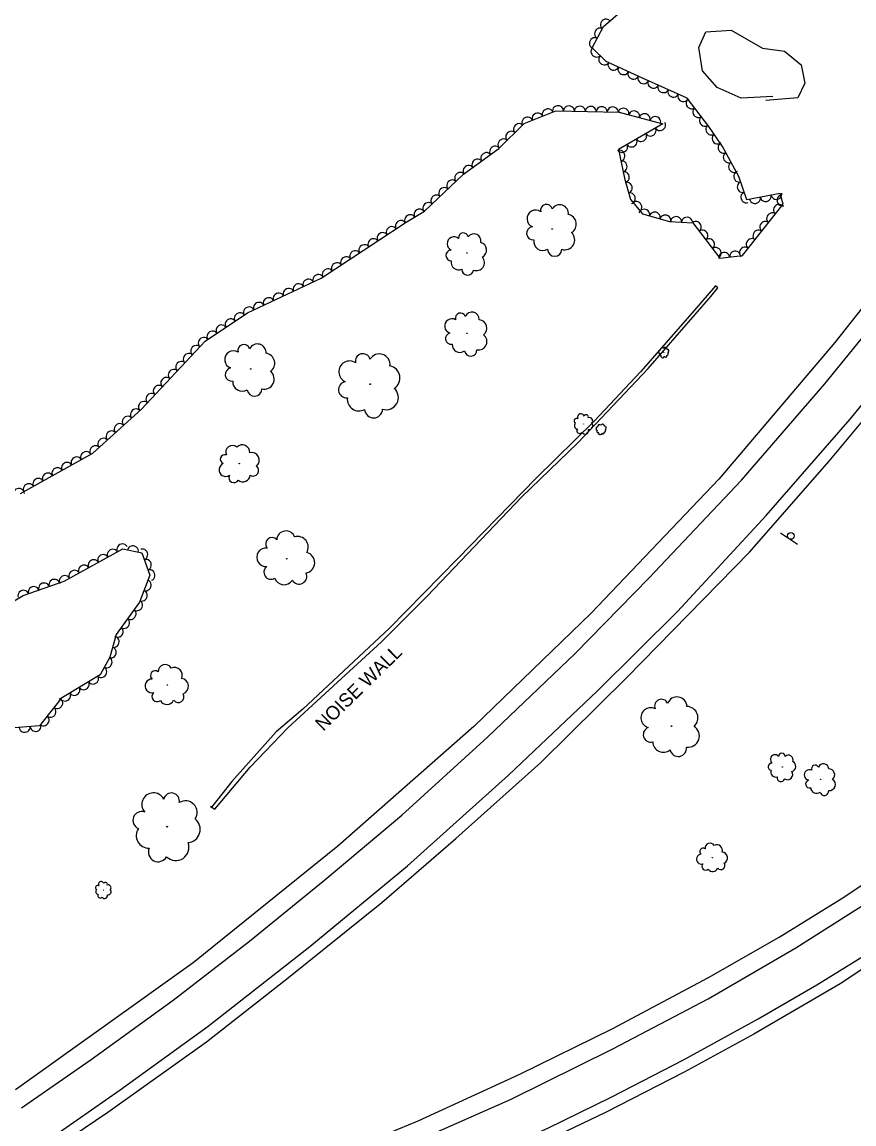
# Model space of a CAD drawing. Extents: x 1722896 to 1754269, y 648279 to 666297.
# Drawn here: x 1752901.2 to 1753205, y 653605.1 to 654007.6 of the extents above; entities that cross this region are included whole.
import ezdxf

# ---------------------------------------------------------------- set-up
doc = ezdxf.new("R2010")
doc.units = 0
for name, color, linetype in [('DESIGN - PUBLIC HEARING - Shapes', 7, 'Continuous'), ('DESIGN - SCRATCH - User 1', 7, 'Continuous'), ('SURVEY - CENTERLINE - Preliminary Text', 7, 'Continuous'), ('SURVEY - VEGETATION - Features with Text', 7, 'Continuous')]:
    doc.layers.add(name, color=color, linetype=linetype)

msp = doc.modelspace()

# ---------------------------------------------------------------- linework, layer by layer
at = {"layer": 'DESIGN - PUBLIC HEARING - Shapes'}
msp.add_line((1753184.41, 653816.8), (1753178.16, 653820.95), dxfattribs=at)
msp.add_circle((1753181.95, 653819.91), 1.25, dxfattribs=at)
at = {"layer": 'DESIGN - SCRATCH - User 1'}
for points in [[(1753155.32, 653910.53), (1753154.44, 653911.23), (1753146.72, 653902.4), (1753126.99, 653879.8), (1753110.24, 653862), (1753088.99, 653841.01), (1753060.21, 653811.58), (1753035.41, 653786.15), (1753003.77, 653756.57), (1752993.96, 653748.26), (1752977.85, 653730.18), (1752970.54, 653720.95), (1752970, 653721)], [(1752970, 653721), (1752971.59, 653720.01), (1752984.54, 653735.38), (1752998.27, 653749.81), (1753016.35, 653766.47), (1753032.41, 653781.26), (1753049.08, 653797.84), (1753083.57, 653834.03), (1753104.2, 653853.93), (1753129.84, 653881.03), (1753152.78, 653907.37), (1753155.32, 653910.53)]]:
    msp.add_lwpolyline(points, dxfattribs=at)
at = {"layer": 'SURVEY - CENTERLINE - Preliminary Text'}
for points in [[(1753482.67, 654413.9), (1753458.55, 654352.07), (1753439.2, 654303.21), (1753416.52, 654247.72), (1753396.87, 654204.26), (1753372.73, 654155.19), (1753344.59, 654103.76), (1753315.58, 654053.52), (1753282.87, 654002.69), (1753240.69, 653944.6), (1753198.01, 653890.57), (1753155.7, 653840.66), (1753109.05, 653791.69), (1753066.22, 653750.25), (1753016.49, 653706.56), (1752963.73, 653663.88), (1752898.79, 653617.49)], [(1752906.22, 653591.6), (1752932.52, 653609.33), (1752968.55, 653635.12), (1752998.47, 653658.53), (1753032.52, 653686), (1753059.61, 653709.29), (1753090.61, 653737.15), (1753122.06, 653768.23), (1753166.8, 653813.93), (1753195.95, 653847.18), (1753228.18, 653885.9), (1753252.83, 653917.34), (1753282.57, 653957.87), (1753313.52, 654001.75), (1753339.51, 654041.6), (1753373.68, 654100.76), (1753411.06, 654174.03), (1753429.35, 654212.72), (1753446.57, 654253.07), (1753460.03, 654284.47), (1753483.01, 654342.82), (1753497.82, 654380.67), (1753509.22, 654410.98)], [(1752905.56, 653595.56), (1752937.04, 653617.49), (1752969.14, 653640.75), (1753006.3, 653669.92), (1753041.94, 653699.41), (1753078.83, 653732.51), (1753111.29, 653763.35), (1753140.51, 653792.34), (1753172.94, 653827.31), (1753203.62, 653862.61), (1753227.72, 653892), (1753247.42, 653917.04), (1753268.32, 653944.58), (1753290.25, 653975.8), (1753311.88, 654006.91), (1753329.79, 654035.15)], [(1752901.04, 653610.99), (1752926.47, 653628.56), (1752956.37, 653650.25), (1752984.21, 653671.83), (1753011.71, 653694.19), (1753039.87, 653717.91), (1753071.22, 653746.43), (1753103.17, 653776.95), (1753130.12, 653804.42), (1753163.89, 653840.22), (1753194.36, 653875.43), (1753224.12, 653912.05), (1753254.59, 653951.99), (1753280.72, 653988.23), (1753306.49, 654026.98)], [(1752918.41, 653547.92), (1752958.46, 653563.56), (1753004.48, 653581.64), (1753045.32, 653598.88), (1753079.85, 653614.17), (1753116.9, 653632.45), (1753151.8, 653650.82), (1753183.79, 653669.36), (1753217.1, 653690.62), (1753252.34, 653715.57), (1753287.08, 653743), (1753325.17, 653776.39), (1753355.31, 653805.37), (1753382.08, 653833.88), (1753411.42, 653868.19), (1753437.93, 653903.19), (1753463.52, 653941.2)], [(1752921.9, 653535.19), (1752954.25, 653547.52), (1752994.51, 653562.99), (1753033.16, 653578.12), (1753067.02, 653592), (1753093.25, 653603.56), (1753116.3, 653614.85), (1753143.05, 653628.56), (1753170.06, 653643.46), (1753191.4, 653655.9), (1753214.68, 653670.29), (1753239.15, 653687.02), (1753264.79, 653706.03), (1753293.19, 653728.08), (1753321.22, 653751.99), (1753348.89, 653777.43), (1753377.96, 653807.09), (1753403.08, 653834.81), (1753431.09, 653868.14), (1753449.22, 653891.7), (1753463.63, 653911.61)], [(1753448.79, 653885.02), (1753431.63, 653865.07), (1753404.89, 653832.65), (1753380.08, 653806.12), (1753348.93, 653772.74), (1753312.03, 653739.21), (1753276.2, 653709.73), (1753241.75, 653683.9), (1753199.94, 653656.28), (1753168.42, 653637.83), (1753143.02, 653624.01), (1753114.25, 653609.26), (1753083.69, 653594.58)], [(1752916.49, 653553.91), (1752963.72, 653572.2), (1753014.05, 653593.02), (1753045.82, 653606.21), (1753082.96, 653623.23), (1753116.64, 653639.78), (1753151.88, 653658.58), (1753177.69, 653673.36), (1753201.25, 653687.87), (1753228.53, 653706.2), (1753253.45, 653724.63), (1753278.42, 653744.14), (1753305.48, 653767.16), (1753329.68, 653789.75), (1753363.83, 653823.41), (1753378.83, 653840.01), (1753397.22, 653861.21)]]:
    msp.add_lwpolyline(points, dxfattribs=at)
at = {"layer": 'SURVEY - VEGETATION - Features with Text'}
for points in [[(1752900.58, 653835.37), (1752927.01, 653850.16), (1752944.81, 653866.26), (1752968.04, 653891.09), (1752983.49, 653901.39), (1753010.44, 653914.01), (1753041.43, 653934.47), (1753048.19, 653938.52), (1753062.46, 653952.02), (1753075.28, 653961.38), (1753084.58, 653970.55), (1753096.11, 653975.21), (1753119.31, 653974.69), (1753135.22, 653970.48), (1753118.95, 653961.08), (1753121.15, 653950.65), (1753123.36, 653942.77), (1753127.76, 653937.56), (1753137.63, 653934.83), (1753146.2, 653934.32), (1753156.06, 653921.37), (1753164.25, 653922.39), (1753179.17, 653941.15), (1753178.05, 653944.99), (1753165.88, 653942.66), (1753162.97, 653951.24), (1753157.04, 653962.16), (1753152.05, 653969.49), (1753144.11, 653979.85), (1753127.78, 653987.15), (1753114.49, 653993.17), (1753109.42, 653998.25), (1753113.55, 654006.06), (1753123.27, 654014.36)], [(1753175.32, 653980.46), (1753163.77, 653979.79), (1753155.06, 653983.7), (1753149.63, 653989.85), (1753148.34, 653998.34), (1753150.91, 654004.04), (1753160.15, 654004.7), (1753171.66, 653998.14), (1753179.58, 653997.02), (1753185.78, 653992.03), (1753187.08, 653985.35), (1753184.5, 653980.01), (1753172.82, 653978.95)], [(1752915.38, 653760.32), (1752907.55, 653750.48), (1752896.9, 653749.6), (1752885.58, 653754.44), (1752882.27, 653762.82), (1752877.82, 653784.11), (1752901.6, 653798.11), (1752916.55, 653803.39), (1752937.98, 653815.16), (1752944.98, 653813.71), (1752947.85, 653805.56), (1752944.13, 653795.73), (1752935.53, 653783.93), (1752933.21, 653775.58), (1752929.68, 653769.2), (1752914.71, 653760.14)]]:
    msp.add_lwpolyline(points, dxfattribs=at)
for centre, radius in [((1753094.8, 653932.03), 0.111), ((1753063.64, 653923.23), 0.0894), ((1753063.64, 653893.9), 0.0941), ((1753135.52, 653886.95), 0.022), ((1752984.71, 653880.9), 0.112), ((1753028.33, 653875.35), 0.137), ((1753106.24, 653860.8), 0.0423), ((1753112.65, 653858.88), 0.022), ((1752980.51, 653846.34), 0.0851), ((1752997.84, 653811.58), 0.118), ((1752954.29, 653765.45), 0.0878), ((1753138.38, 653750.44), 0.127), ((1753178.84, 653735.48), 0.0597), ((1753192.83, 653730.99), 0.0677), ((1752954.17, 653713.69), 0.148), ((1753153.31, 653702.36), 0.0629), ((1752930.88, 653690.47), 0.0353)]:
    msp.add_circle(centre, radius, dxfattribs=at)
for centre, radius, start, end in [((1753088.75, 653935.77), 3.16, 54.3879, 247.8076), ((1753092.71, 653938.83), 2.18, 14.3672, 193.1129), ((1753097.53, 653937.74), 3.17, 352.2511, 149.04), ((1753099.97, 653933.78), 3.61, 301.3038, 78.828), ((1753058.99, 653926.61), 2.56, 50.0684, 243.4881), ((1753062.37, 653928.84), 1.76, 10.0478, 188.7934), ((1753066.2, 653927.67), 2.56, 347.9316, 144.7205), ((1753087.85, 653930.45), 2.41, 97.0066, 274.3257), ((1753099.45, 653928.03), 3.59, 252.1996, 48.0381), ((1753067.92, 653924.33), 2.92, 296.9844, 74.5086), ((1753091.41, 653927.59), 3.41, 172.2936, 299.1393), ((1753057.94, 653922.38), 1.95, 92.6871, 270.0063), ((1753067.15, 653919.72), 2.9, 247.8802, 43.7187), ((1753095.71, 653924.73), 2.65, 182.4525, 357.4528), ((1753060.64, 653919.86), 2.76, 167.9742, 294.8198), ((1753063.93, 653917.29), 2.14, 178.1331, 353.1334), ((1753061.29, 653899.48), 1.85, 20.0827, 198.8283), ((1753065.47, 653898.97), 2.7, 357.9665, 154.7555), ((1753058.2, 653896.55), 2.69, 60.1034, 253.5231), ((1753067.88, 653895.82), 3.07, 307.0193, 84.5435), ((1753057.88, 653891.97), 2.05, 102.722, 280.0412), ((1753067.92, 653890.9), 3.05, 257.9151, 53.7536), ((1752982.17, 653887.63), 2.2, 17.9333, 196.6789), ((1752987.11, 653886.83), 3.2, 355.8171, 152.6061), ((1753061.14, 653889.85), 2.9, 178.0091, 304.8548), ((1753136.04, 653888.05), 0.714, 357.5753, 153.4137), ((1752978.37, 653884.29), 3.2, 57.954, 251.3737), ((1752989.82, 653882.99), 3.65, 304.8699, 82.3941), ((1753025.64, 653883.76), 2.7, 15.022, 193.7676), ((1753031.64, 653882.47), 3.93, 352.9058, 149.6947), ((1753065.03, 653887.79), 2.25, 188.168, 3.1683), ((1753134.28, 653887.17), 0.631, 97.6267, 254.4156), ((1753134.33, 653886.19), 0.433, 119.7428, 298.4885), ((1753134.91, 653887.85), 0.719, 46.6794, 184.2037), ((1753135.12, 653885.59), 0.629, 159.7635, 353.1832), ((1753136.19, 653885.7), 0.479, 202.3822, 19.7013), ((1753136.55, 653886.53), 0.679, 277.6692, 44.5149), ((1753136.87, 653887.51), 0.527, 287.8282, 102.8284), ((1752977.8, 653878.87), 2.43, 100.5727, 277.8918), ((1753020.78, 653879.9), 3.92, 55.0426, 248.4623), ((1753034.72, 653877.59), 4.48, 301.9585, 79.4828), ((1752989.65, 653877.15), 3.63, 255.7657, 51.6042), ((1752981.57, 653876.21), 3.45, 175.8597, 302.7054), ((1752986.09, 653873.59), 2.67, 186.0186, 1.0189), ((1753019.73, 653873.29), 2.98, 97.6613, 274.9805), ((1753034.16, 653870.45), 4.45, 252.8544, 48.6929), ((1753024.19, 653869.8), 4.23, 172.9484, 299.794), ((1753029.57, 653866.31), 3.28, 183.1073, 358.1075), ((1753105.26, 653863.34), 1.21, 17.1746, 210.5943), ((1753103.76, 653861.93), 0.921, 59.7933, 237.1124), ((1753104.18, 653860.23), 1.3, 135.0803, 261.926), ((1753107.18, 653863.36), 0.832, 337.1539, 155.8996), ((1753108.39, 653861.91), 1.21, 315.0378, 111.8267), ((1753108.22, 653860.14), 1.38, 264.0905, 41.6147), ((1753113.18, 653859.99), 0.714, 357.5753, 153.4137), ((1753104.83, 653858.36), 1.01, 145.2392, 320.2395), ((1753106.73, 653858.5), 1.37, 214.9863, 10.8248), ((1753111.41, 653859.1), 0.631, 97.6267, 254.4156), ((1753111.46, 653858.12), 0.433, 119.7428, 298.4885), ((1753112.05, 653859.78), 0.719, 46.6794, 184.2037), ((1753112.26, 653857.52), 0.629, 159.7635, 353.1832), ((1753113.32, 653857.63), 0.479, 202.3822, 19.7013), ((1753113.68, 653858.46), 0.679, 277.6692, 44.5149), ((1753114.01, 653859.44), 0.527, 287.8282, 102.8284), ((1752978.02, 653850.52), 2.44, 48.5584, 205.3473), ((1752981.6, 653850.39), 2.78, 357.6111, 135.1354), ((1752975.26, 653847.9), 1.67, 70.6746, 249.4202), ((1752985.06, 653847.6), 2.76, 308.507, 104.3455), ((1752975.54, 653844.06), 2.43, 110.6952, 304.1149), ((1752985.57, 653843.8), 2.04, 238.7599, 53.7601), ((1752978.55, 653841.21), 1.85, 153.3139, 330.6331), ((1752981.9, 653842.27), 2.62, 228.601, 355.4466), ((1752997.57, 653818.34), 3.39, 20.1392, 176.9281), ((1752992.47, 653816.96), 2.32, 42.2553, 221.001), ((1753001.86, 653815.82), 3.86, 329.1919, 106.7162), ((1752990.26, 653812.09), 3.38, 82.276, 275.6957), ((1753004.24, 653810.13), 3.83, 280.0878, 75.9262), ((1752992.07, 653806.62), 2.57, 124.8947, 302.2138), ((1752996.86, 653805.7), 3.64, 200.1817, 327.0274), ((1753002.35, 653805.14), 2.83, 210.3407, 25.3409), ((1752953.45, 653770.4), 2.52, 27.4094, 184.1983), ((1752949.82, 653768.91), 1.73, 49.5256, 228.2712), ((1752956.85, 653768.95), 2.87, 336.4622, 113.9864), ((1752948.65, 653765.11), 2.51, 89.5463, 282.9659), ((1752959.14, 653764.98), 2.85, 287.358, 83.1965), ((1752950.5, 653761.25), 1.91, 132.1649, 309.4841), ((1752958.22, 653761.13), 2.1, 217.6109, 32.6112), ((1753134.68, 653757.72), 2.5, 24.1983, 202.944), ((1753140.35, 653757.44), 3.64, 2.0822, 158.8711), ((1752954.11, 653761.02), 2.71, 207.452, 334.2976), ((1753130.8, 653753.48), 3.63, 64.219, 257.6387), ((1753143.89, 653753.43), 4.15, 311.1349, 88.6592), ((1753130.82, 653747.29), 2.76, 106.8377, 284.1568), ((1753144.42, 653746.82), 4.12, 262.0308, 57.8692), ((1753135.41, 653744.76), 3.91, 182.1247, 308.9704), ((1753140.84, 653742.36), 3.04, 192.2837, 7.2839), ((1753176.18, 653738.25), 1.71, 39.8787, 233.2984), ((1753178.67, 653739.32), 1.17, 359.858, 178.6037), ((1753181.04, 653738.09), 1.71, 337.7419, 134.5308), ((1753174.99, 653735.59), 1.3, 82.4974, 259.8165), ((1753181.78, 653735.69), 1.95, 286.7946, 64.3188), ((1753190.82, 653734.85), 1.33, 24.7699, 203.5155), ((1753193.84, 653734.73), 1.94, 2.6537, 159.4426), ((1753176.47, 653733.62), 1.84, 157.7844, 284.6301), ((1753178.33, 653731.54), 1.43, 167.9433, 342.9436), ((1753180.73, 653732.76), 1.94, 237.6904, 33.5289), ((1753188.77, 653732.57), 1.94, 64.7906, 258.2103), ((1753195.75, 653732.61), 2.21, 311.7065, 89.2307), ((1753188.82, 653729.27), 1.47, 107.4092, 284.7284), ((1753191.28, 653727.94), 2.09, 182.6963, 309.542), ((1753196.07, 653729.09), 2.2, 262.6023, 58.4408), ((1752949.17, 653721.8), 4.24, 27.735, 221.1547), ((1752955.75, 653723.08), 2.91, 347.7143, 166.4599), ((1753194.19, 653726.69), 1.62, 192.8552, 7.8555), ((1752960.87, 653718.88), 4.24, 325.5981, 122.387), ((1752944.9, 653715.97), 3.22, 70.3536, 247.6728), ((1752961.41, 653712.67), 4.84, 274.6509, 52.1751), ((1752947.44, 653710.41), 4.57, 145.6407, 272.4864), ((1752957.33, 653706.1), 4.8, 225.5467, 21.3852), ((1753152.44, 653705.85), 1.8, 31.8465, 188.6354), ((1752950.87, 653704.4), 3.54, 155.7996, 330.7999), ((1753149.3, 653701.8), 1.8, 93.9834, 287.4031), ((1753149.93, 653704.58), 1.24, 53.9627, 232.7083), ((1753154.95, 653705), 2.05, 340.8993, 118.4235), ((1753156.8, 653702.29), 2.04, 291.7951, 87.6336), ((1753150.84, 653699.15), 1.37, 136.602, 313.9212), ((1753156.36, 653699.49), 1.51, 222.048, 37.0483), ((1753153.43, 653699.18), 1.94, 211.8891, 338.7348), ((1752928.81, 653691.41), 0.769, 59.8719, 237.1911), ((1752930.06, 653692.59), 1.01, 17.2532, 210.6729), ((1752931.66, 653692.61), 0.695, 337.2326, 155.9782), ((1752932.68, 653691.4), 1.01, 315.1164, 111.9053), ((1752929.17, 653690), 1.09, 135.159, 262.0046), ((1752929.71, 653688.44), 0.845, 145.3179, 320.3182), ((1752931.3, 653688.56), 1.15, 215.065, 10.9035), ((1752932.54, 653689.92), 1.15, 264.1692, 41.6934)]:
    msp.add_arc(centre, radius, start, end, dxfattribs=at)
for centre, major_axis in [((1753112.18, 654003.47), (0.94, 1.77)), ((1753114.37, 654006.76), (1.52, 1.3)), ((1753110.31, 653999.94), (0.94, 1.77)), ((1753110.89, 653996.77), (-1.41, 1.41)), ((1753113.72, 653993.94), (-1.41, 1.41)), ((1753117.14, 653991.97), (-1.82, 0.83)), ((1753120.79, 653990.32), (-1.82, 0.83)), ((1753124.43, 653988.67), (-1.82, 0.83)), ((1753128.08, 653987.02), (-1.83, 0.82)), ((1753131.73, 653985.39), (-1.83, 0.82)), ((1753135.38, 653983.75), (-1.83, 0.82)), ((1753139.03, 653982.12), (-1.83, 0.82)), ((1753142.68, 653980.49), (-1.83, 0.82)), ((1753145.59, 653977.91), (-1.22, 1.59)), ((1753089.43, 653972.51), (1.85, 0.75)), ((1753093.14, 653974.01), (1.85, 0.75)), ((1753096.9, 653975.19), (2, -0.05)), ((1753100.9, 653975.1), (2, -0.05)), ((1753104.9, 653975.01), (2, -0.05)), ((1753108.9, 653974.92), (2, -0.05)), ((1753112.9, 653974.83), (2, -0.05)), ((1753116.9, 653974.74), (2, -0.05)), ((1753120.85, 653974.28), (1.93, -0.51)), ((1753124.71, 653973.26), (1.93, -0.51)), ((1753128.58, 653972.24), (1.93, -0.51)), ((1753132.45, 653971.21), (1.93, -0.51)), ((1753148.03, 653974.74), (-1.22, 1.59)), ((1753082.61, 653968.61), (1.42, 1.4)), ((1753085.72, 653971.01), (1.85, 0.75)), ((1753134.24, 653969.92), (-1.73, -1)), ((1753150.46, 653971.57), (-1.22, 1.59)), ((1753152.83, 653968.35), (-1.12, 1.65)), ((1753079.76, 653965.8), (1.42, 1.4)), ((1753127.31, 653965.91), (-1.73, -1)), ((1753130.77, 653967.91), (-1.73, -1)), ((1753155.08, 653965.04), (-1.12, 1.65)), ((1753073.9, 653960.37), (1.62, 1.18)), ((1753076.91, 653962.99), (1.42, 1.4)), ((1753120.38, 653961.91), (-1.73, -1)), ((1753123.85, 653963.91), (-1.73, -1)), ((1753157.29, 653961.71), (-0.95, 1.76)), ((1753067.44, 653955.66), (1.62, 1.18)), ((1753070.67, 653958.01), (1.62, 1.18)), ((1753119.43, 653958.79), (0.41, -1.96)), ((1753159.19, 653958.19), (-0.95, 1.76)), ((1753064.21, 653953.3), (1.62, 1.18)), ((1753120.26, 653954.87), (0.41, -1.96)), ((1753121.08, 653950.96), (0.41, -1.96)), ((1753161.1, 653954.67), (-0.95, 1.76)), ((1753058.22, 653948.01), (1.45, 1.37)), ((1753061.13, 653950.76), (1.45, 1.37)), ((1753122.14, 653947.1), (0.54, -1.93)), ((1753163, 653951.15), (-0.64, 1.89)), ((1753164.28, 653947.37), (-0.64, 1.89)), ((1753055.31, 653945.26), (1.45, 1.37)), ((1753123.23, 653943.25), (0.54, -1.93)), ((1753165.57, 653943.58), (-0.64, 1.89)), ((1753176.71, 653944.74), (-1.96, -0.38)), ((1753049.5, 653939.76), (1.45, 1.37)), ((1753052.41, 653942.51), (1.45, 1.37)), ((1753125.62, 653940.09), (1.29, -1.53)), ((1753168.86, 653943.23), (-1.96, -0.38)), ((1753172.79, 653943.98), (-1.96, -0.38)), ((1753177.52, 653939.08), (1.24, 1.57)), ((1753178.79, 653942.45), (-0.56, 1.92)), ((1753042.88, 653935.34), (1.72, 1.03)), ((1753046.31, 653937.39), (1.72, 1.03)), ((1753128.42, 653937.37), (1.93, -0.53)), ((1753132.27, 653936.31), (1.93, -0.53)), ((1753136.13, 653935.24), (1.93, -0.53)), ((1753175.03, 653935.95), (1.24, 1.57)), ((1753036.16, 653930.99), (1.67, 1.1)), ((1753039.5, 653933.2), (1.67, 1.1)), ((1753140.07, 653934.68), (2, -0.12)), ((1753144.06, 653934.44), (2, -0.12)), ((1753147.32, 653932.84), (1.21, -1.59)), ((1753172.54, 653932.82), (1.24, 1.57)), ((1753032.83, 653928.79), (1.67, 1.1)), ((1753149.75, 653929.66), (1.21, -1.59)), ((1753170.05, 653929.69), (1.24, 1.57)), ((1753026.15, 653924.38), (1.67, 1.1)), ((1753029.49, 653926.58), (1.67, 1.1)), ((1753152.17, 653926.48), (1.21, -1.59)), ((1753154.59, 653923.29), (1.21, -1.59)), ((1753165.08, 653923.43), (1.24, 1.57)), ((1753167.57, 653926.56), (1.24, 1.57)), ((1753019.47, 653919.97), (1.67, 1.1)), ((1753022.81, 653922.18), (1.67, 1.1)), ((1753157.63, 653921.56), (1.98, 0.25)), ((1753161.6, 653922.06), (1.98, 0.25)), ((1753012.8, 653915.56), (1.67, 1.1)), ((1753016.14, 653917.77), (1.67, 1.1)), ((1753005.75, 653911.81), (1.81, 0.85)), ((1753009.38, 653913.51), (1.81, 0.85)), ((1752994.89, 653906.72), (1.81, 0.85)), ((1752998.51, 653908.42), (1.81, 0.85)), ((1753002.13, 653910.12), (1.81, 0.85)), ((1752987.64, 653903.33), (1.81, 0.85)), ((1752991.26, 653905.03), (1.81, 0.85)), ((1752980.65, 653899.5), (1.66, 1.11)), ((1752984.02, 653901.64), (1.81, 0.85)), ((1752973.99, 653895.06), (1.66, 1.11)), ((1752977.32, 653897.28), (1.66, 1.11)), ((1752970.66, 653892.84), (1.66, 1.11)), ((1752964.72, 653887.55), (1.37, 1.46)), ((1752967.46, 653890.47), (1.37, 1.46)), ((1752961.99, 653884.63), (1.37, 1.46)), ((1752956.53, 653878.79), (1.37, 1.46)), ((1752959.26, 653881.71), (1.37, 1.46)), ((1752953.8, 653875.87), (1.37, 1.46)), ((1752951.06, 653872.95), (1.37, 1.46)), ((1752945.6, 653867.1), (1.37, 1.46)), ((1752948.33, 653870.02), (1.37, 1.46)), ((1752942.7, 653864.35), (1.48, 1.34)), ((1752936.77, 653858.98), (1.48, 1.34)), ((1752939.73, 653861.67), (1.48, 1.34)), ((1752933.8, 653856.3), (1.48, 1.34)), ((1752927.87, 653850.93), (1.48, 1.34)), ((1752930.83, 653853.62), (1.48, 1.34)), ((1752921.04, 653846.82), (1.75, 0.98)), ((1752924.53, 653848.77), (1.75, 0.98)), ((1752914.06, 653842.91), (1.75, 0.98)), ((1752917.55, 653844.86), (1.75, 0.98)), ((1752907.08, 653839), (1.75, 0.98)), ((1752910.57, 653840.95), (1.75, 0.98)), ((1752900.02, 653835.34), (2, 0.08)), ((1752903.59, 653837.05), (1.75, 0.98)), ((1752937.78, 653815.06), (1.75, 0.96)), ((1752941.68, 653814.4), (1.96, -0.41)), ((1752930.77, 653811.2), (1.75, 0.96)), ((1752934.28, 653813.13), (1.75, 0.96)), ((1752945.18, 653813.12), (0.66, -1.89)), ((1752923.76, 653807.35), (1.75, 0.96)), ((1752927.27, 653809.28), (1.75, 0.96)), ((1752946.51, 653809.34), (0.66, -1.89)), ((1752912.99, 653802.14), (1.89, 0.67)), ((1752916.75, 653803.5), (1.75, 0.96)), ((1752920.25, 653805.43), (1.75, 0.96)), ((1752947.84, 653805.57), (0.66, -1.89)), ((1752901.68, 653798.14), (1.89, 0.67)), ((1752905.45, 653799.47), (1.89, 0.67)), ((1752909.22, 653800.8), (1.89, 0.67)), ((1752946.44, 653801.83), (-0.71, -1.87)), ((1752943.26, 653794.53), (-1.18, -1.62)), ((1752945.02, 653798.09), (-0.71, -1.87)), ((1752940.9, 653791.3), (-1.18, -1.62)), ((1752938.55, 653788.07), (-1.18, -1.62)), ((1752936.19, 653784.84), (-1.18, -1.62)), ((1752934.76, 653781.16), (-0.53, -1.93)), ((1752933.69, 653777.3), (-0.53, -1.93)), ((1752932.14, 653773.65), (-0.97, -1.75)), ((1752927.18, 653767.69), (-1.71, -1.04)), ((1752930.2, 653770.15), (-0.97, -1.75)), ((1752920.34, 653763.55), (-1.71, -1.04)), ((1752923.76, 653765.62), (-1.71, -1.04)), ((1752914.13, 653758.75), (-1.25, -1.56)), ((1752916.92, 653761.47), (-1.71, -1.04)), ((1752911.64, 653755.62), (-1.25, -1.56)), ((1752909.15, 653752.49), (-1.25, -1.56)), ((1752902.14, 653750.03), (-1.99, -0.16)), ((1752906.13, 653750.36), (-1.99, -0.16))]:
    msp.add_ellipse(centre, major_axis=major_axis, ratio=0.940188, start_param=0, end_param=3.141593, dxfattribs=at)

# ---------------------------------------------------------------- texts
at = {"layer": 'DESIGN - SCRATCH - User 1'}
msp.add_text('NOISE WALL', height=5, rotation=44.4482, dxfattribs=at).set_placement((1753011.19, 653748.35))

doc.saveas('drawing.dxf')
